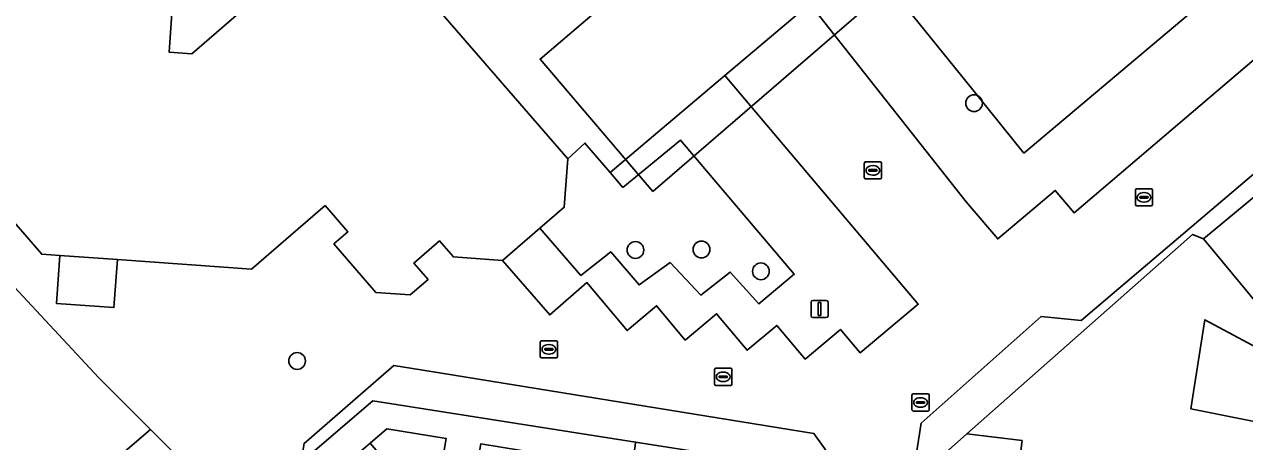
# Model space of a CAD drawing. Extents: x 162172 to 163187, y 382874 to 383685.
# Drawn here: x 162562.4 to 162633.7, y 383367.5 to 383391.8 of the extents above; entities that cross this region are included whole.
import ezdxf

# ---------------------------------------------------------------- set-up
doc = ezdxf.new("R2010")
doc.units = 0
for name, color, linetype in [('IMGEO_Boom', 7, 'Continuous'), ('IMGEO_Erf', 7, 'Continuous'), ('IMGEO_Groenvoorziening', 7, 'Continuous'), ('IMGEO_Kolk', 7, 'Continuous'), ('IMGEO_Lichtmast', 7, 'Continuous'), ('IMGEO_Pand', 7, 'Continuous'), ('IMGEO_Pand_vergunning_verleend', 7, 'Continuous'), ('IMGEO_Parkeervlak_open', 7, 'Continuous'), ('IMGEO_Rijbaan_lokaal_open', 7, 'Continuous'), ('IMGEO_Voetpad_open', 7, 'Continuous')]:
    doc.layers.add(name, color=color, linetype=linetype)

msp = doc.modelspace()

# ---------------------------------------------------------------- linework, layer by layer
at = {"layer": 'IMGEO_Boom'}
for centre in [(162617.858, 383387.236), (162598.072, 383378.66), (162601.932, 383378.689), (162605.404, 383377.413), (162578.298, 383372.178)]:
    msp.add_circle(centre, 0.489, dxfattribs=at)
at = {"layer": 'IMGEO_Erf'}
for points in [[(162611.524, 383395.786), (162618.111, 383387.614), (162620.769, 383384.316), (162642.074, 383402.265)], [(162581.875, 383398.123), (162594.112, 383383.992), (162595.115, 383384.902), (162596.592, 383383.183), (162603.302, 383388.849), (162608.27, 383393.04)], [(162571.023, 383393.038), (162570.82, 383390.218), (162572.149, 383390.123), (162575.314, 383392.863)], [(162634.56, 383375.339), (162631.275, 383379.318), (162630.629, 383379.573), (162617.443, 383367.922), (162620.662, 383367.527), (162620.321, 383364.746)]]:
    msp.add_lwpolyline(points, dxfattribs=at)
for points in [[(162566.716, 383371.198), (162559.112, 383379.328), (162556.099, 383376.772), (162560.11, 383372.044), (162553.704, 383366.609), (162553.038, 383367.382), (162552.635, 383367.035), (162553.909, 383365.522), (162556.365, 383362.547), (162560.263, 383365.898), (162562.943, 383362.781), (162559.045, 383359.429), (162559.261, 383359.225), (162569.735, 383368.176)], [(162657.355, 383363.773), (162654.579, 383364.252), (162654.786, 383365.449), (162652.337, 383365.872), (162652.18, 383364.963), (162647.493, 383365.442), (162647.63, 383366.787), (162643.29, 383367.231), (162643.334, 383367.707), (162638.969, 383368.115), (162634.911, 383368.495), (162634.612, 383368.556), (162630.529, 383369.385), (162631.35, 383374.589), (162635.235, 383372.503), (162635.493, 383372.364), (162639.563, 383371.863), (162643.675, 383371.357), (162643.557, 383370.091), (162647.922, 383369.645), (162647.972, 383370.133), (162652.984, 383369.621), (162653.038, 383369.931), (162658.262, 383369.029)]]:
    msp.add_lwpolyline(points, close=True, dxfattribs=at)
at = {"layer": 'IMGEO_Groenvoorziening'}
msp.add_lwpolyline([(162592.488, 383379.931), (162594.884, 383377.177), (162596.631, 383378.543), (162598.287, 383376.622), (162600.105, 383377.927), (162601.9, 383376.025), (162603.608, 383377.372), (162605.284, 383375.51), (162607.353, 383377.244), (162600.702, 383385.08), (162597.336, 383382.317), (162596.592, 383383.183), (162595.115, 383384.902), (162594.112, 383383.992), (162593.908, 383381.161)], close=True, dxfattribs=at)
at = {"layer": 'IMGEO_Kolk'}
for p, q in [((162611.446, 383382.884), (162611.446, 383383.736)), ((162611.521, 383383.81), (162612.373, 383383.81)), ((162611.934, 383383.59), (162611.959, 383383.59)), ((162612.447, 383383.736), (162612.447, 383382.884)), ((162612.373, 383382.81), (162611.521, 383382.81)), ((162611.705, 383383.304), (162611.705, 383383.316)), ((162612.143, 383383.267), (162611.745, 383383.267)), ((162611.748, 383383.353), (162612.146, 383383.353)), ((162611.957, 383383.03), (162611.932, 383383.03)), ((162612.189, 383383.316), (162612.189, 383383.304)), ((162627.287, 383381.311), (162627.287, 383382.163)), ((162627.362, 383382.237), (162628.214, 383382.237)), ((162627.775, 383382.017), (162627.8, 383382.017)), ((162628.288, 383382.163), (162628.288, 383381.311)), ((162627.546, 383381.731), (162627.546, 383381.743)), ((162627.984, 383381.694), (162627.586, 383381.694)), ((162627.589, 383381.78), (162627.987, 383381.78)), ((162627.798, 383381.457), (162627.773, 383381.457)), ((162628.03, 383381.743), (162628.03, 383381.731)), ((162628.214, 383381.237), (162627.362, 383381.237)), ((162592.512, 383372.432), (162592.512, 383373.284)), ((162592.587, 383373.358), (162593.439, 383373.358)), ((162592.771, 383372.852), (162592.771, 383372.864)), ((162593.209, 383372.815), (162592.811, 383372.815)), ((162592.814, 383372.901), (162593.212, 383372.901)), ((162593, 383373.138), (162593.025, 383373.138)), ((162593.255, 383372.864), (162593.255, 383372.852)), ((162593.513, 383373.284), (162593.513, 383372.432)), ((162593.439, 383372.358), (162592.587, 383372.358)), ((162593.023, 383372.578), (162592.998, 383372.578)), ((162602.698, 383370.827), (162602.698, 383371.679)), ((162602.773, 383371.753), (162603.625, 383371.753)), ((162603.186, 383371.533), (162603.211, 383371.533)), ((162603.699, 383371.679), (162603.699, 383370.827)), ((162603.625, 383370.753), (162602.773, 383370.753)), ((162602.957, 383371.247), (162602.957, 383371.259)), ((162603.395, 383371.21), (162602.997, 383371.21)), ((162603, 383371.296), (162603.398, 383371.296)), ((162603.209, 383370.973), (162603.184, 383370.973)), ((162603.441, 383371.259), (162603.441, 383371.247)), ((162614.23, 383369.329), (162614.23, 383370.181)), ((162614.305, 383370.255), (162615.157, 383370.255)), ((162614.718, 383370.035), (162614.743, 383370.035)), ((162615.231, 383370.181), (162615.231, 383369.329)), ((162615.157, 383369.255), (162614.305, 383369.255)), ((162614.489, 383369.749), (162614.489, 383369.761)), ((162614.927, 383369.712), (162614.529, 383369.712)), ((162614.532, 383369.798), (162614.93, 383369.798)), ((162614.741, 383369.475), (162614.716, 383369.475)), ((162614.973, 383369.761), (162614.973, 383369.749))]:
    msp.add_line(p, q, dxfattribs=at)
for points in [[(162611.446, 383382.884), (162611.446, 383383.736)], [(162611.521, 383383.81), (162612.373, 383383.81)], [(162612.447, 383383.736), (162612.447, 383382.884)], [(162612.373, 383382.81), (162611.521, 383382.81)], [(162627.287, 383381.311), (162627.287, 383382.163)], [(162627.362, 383382.237), (162628.214, 383382.237)], [(162628.288, 383382.163), (162628.288, 383381.311)], [(162628.214, 383381.237), (162627.362, 383381.237)], [(162592.512, 383372.432), (162592.512, 383373.284)], [(162592.587, 383373.358), (162593.439, 383373.358)], [(162593.513, 383373.284), (162593.513, 383372.432)], [(162593.439, 383372.358), (162592.587, 383372.358)], [(162602.698, 383370.827), (162602.698, 383371.679)], [(162602.773, 383371.753), (162603.625, 383371.753)], [(162603.699, 383371.679), (162603.699, 383370.827)], [(162603.625, 383370.753), (162602.773, 383370.753)], [(162614.23, 383369.329), (162614.23, 383370.181)], [(162614.305, 383370.255), (162615.157, 383370.255)], [(162615.231, 383370.181), (162615.231, 383369.329)], [(162615.157, 383369.255), (162614.305, 383369.255)]]:
    msp.add_lwpolyline(points, dxfattribs=at)
for centre, radius, start, end in [((162611.523, 383383.734), 0.0765, 91.55205, 178.44795), ((162611.523, 383383.734), 0.0765, 91.55205, 178.44795), ((162612.371, 383383.734), 0.0765, 1.55205, 88.44795), ((162612.371, 383383.734), 0.0765, 1.55205, 88.44795), ((162611.523, 383382.886), 0.0765, 181.55205, 268.44795), ((162611.523, 383382.886), 0.0765, 181.55205, 268.44795), ((162611.745, 383383.313), 0.0403, 85.87752, 175.75265), ((162611.742, 383383.303), 0.0366, 178.93798, 274.71019), ((162612.146, 383383.31), 0.043, 264.86636, 352.45326), ((162612.15, 383383.315), 0.0386, 1.73085, 96.63898), ((162612.371, 383382.886), 0.0765, 271.55205, 358.44795), ((162612.371, 383382.886), 0.0765, 271.55205, 358.44795), ((162627.364, 383382.161), 0.0765, 91.55205, 178.44795), ((162627.364, 383382.161), 0.0765, 91.55205, 178.44795), ((162628.212, 383382.161), 0.0765, 1.55205, 88.44795), ((162628.212, 383382.161), 0.0765, 1.55205, 88.44795), ((162627.364, 383381.313), 0.0765, 181.55205, 268.44795), ((162627.364, 383381.313), 0.0765, 181.55205, 268.44795), ((162627.586, 383381.74), 0.0403, 85.87752, 175.75265), ((162627.583, 383381.73), 0.0366, 178.93798, 274.71019), ((162627.987, 383381.737), 0.043, 264.86636, 352.45326), ((162627.991, 383381.742), 0.0386, 1.73085, 96.63898), ((162628.212, 383381.313), 0.0765, 271.55205, 358.44795), ((162628.212, 383381.313), 0.0765, 271.55205, 358.44795), ((162592.589, 383373.282), 0.0765, 91.55205, 178.44795), ((162592.589, 383373.282), 0.0765, 91.55205, 178.44795), ((162592.811, 383372.861), 0.0403, 85.87752, 175.75265), ((162592.808, 383372.851), 0.0366, 178.93798, 274.71019), ((162593.212, 383372.858), 0.043, 264.86636, 352.45326), ((162593.216, 383372.863), 0.0386, 1.73085, 96.63898), ((162593.437, 383373.282), 0.0765, 1.55205, 88.44795), ((162593.437, 383373.282), 0.0765, 1.55205, 88.44795), ((162592.589, 383372.434), 0.0765, 181.55205, 268.44795), ((162592.589, 383372.434), 0.0765, 181.55205, 268.44795), ((162593.437, 383372.434), 0.0765, 271.55205, 358.44795), ((162593.437, 383372.434), 0.0765, 271.55205, 358.44795), ((162602.775, 383371.677), 0.0765, 91.55205, 178.44795), ((162602.775, 383371.677), 0.0765, 91.55205, 178.44795), ((162603.623, 383371.677), 0.0765, 1.55205, 88.44795), ((162603.623, 383371.677), 0.0765, 1.55205, 88.44795), ((162602.775, 383370.829), 0.0765, 181.55205, 268.44795), ((162602.775, 383370.829), 0.0765, 181.55205, 268.44795), ((162602.997, 383371.256), 0.0403, 85.87752, 175.75265), ((162602.994, 383371.246), 0.0366, 178.93798, 274.71019), ((162603.398, 383371.253), 0.043, 264.86636, 352.45326), ((162603.402, 383371.258), 0.0386, 1.73085, 96.63898), ((162603.623, 383370.829), 0.0765, 271.55205, 358.44795), ((162603.623, 383370.829), 0.0765, 271.55205, 358.44795), ((162614.307, 383370.179), 0.0765, 91.55205, 178.44795), ((162614.307, 383370.179), 0.0765, 91.55205, 178.44795), ((162615.155, 383370.179), 0.0765, 1.55205, 88.44795), ((162615.155, 383370.179), 0.0765, 1.55205, 88.44795), ((162614.307, 383369.331), 0.0765, 181.55205, 268.44795), ((162614.307, 383369.331), 0.0765, 181.55205, 268.44795), ((162614.529, 383369.758), 0.0403, 85.87752, 175.75265), ((162614.526, 383369.748), 0.0366, 178.93798, 274.71019), ((162614.93, 383369.755), 0.043, 264.86636, 352.45326), ((162614.934, 383369.76), 0.0386, 1.73085, 96.63898), ((162615.155, 383369.331), 0.0765, 271.55205, 358.44795), ((162615.155, 383369.331), 0.0765, 271.55205, 358.44795)]:
    msp.add_arc(centre, radius, start, end, dxfattribs=at)
for centre, major_axis, ratio, start_param, end_param in [((162611.933, 383383.31), (-0.387, 0.002), 0.722429, 4.712389, 7.853982), ((162611.958, 383383.31), (-0.39, 0.002), 0.717154, 1.570796, 4.712389), ((162627.774, 383381.737), (-0.387, 0.002), 0.722429, 4.712389, 7.853982), ((162627.799, 383381.737), (-0.39, 0.002), 0.717154, 1.570796, 4.712389), ((162592.999, 383372.858), (-0.387, 0.002), 0.722429, 4.712389, 7.853982), ((162593.024, 383372.858), (-0.39, 0.002), 0.717154, 1.570796, 4.712389), ((162603.185, 383371.253), (-0.387, 0.002), 0.722429, 4.712389, 7.853982), ((162603.21, 383371.253), (-0.39, 0.002), 0.717154, 1.570796, 4.712389), ((162614.717, 383369.755), (-0.387, 0.002), 0.722429, 4.712389, 7.853982), ((162614.742, 383369.755), (-0.39, 0.002), 0.717154, 1.570796, 4.712389)]:
    msp.add_ellipse(centre, major_axis=major_axis, ratio=ratio, start_param=start_param, end_param=end_param, dxfattribs=at)
at = {"layer": 'IMGEO_Lichtmast'}
for p, q in [((162608.334, 383374.811), (162608.334, 383375.611)), ((162608.334, 383375.611), (162608.334, 383374.811)), ((162608.434, 383375.711), (162609.224, 383375.711)), ((162609.224, 383375.711), (162608.434, 383375.711)), ((162609.324, 383375.611), (162609.324, 383374.811)), ((162609.324, 383374.811), (162609.324, 383375.611)), ((162609.224, 383374.711), (162608.434, 383374.711)), ((162608.434, 383374.711), (162609.224, 383374.711))]:
    msp.add_line(p, q, dxfattribs=at)
msp.add_lwpolyline([(162608.754, 383375.586), (162608.904, 383375.586), (162608.904, 383374.836), (162608.754, 383374.836), (162608.754, 383375.586)], dxfattribs=at)
for centre, start, end in [((162608.434, 383375.611), 90, 180), ((162608.434, 383375.611), 90, 180), ((162609.224, 383375.611), 0, 90), ((162609.224, 383375.611), 360, 90), ((162608.434, 383374.811), 180, 270), ((162608.434, 383374.811), 180, 270), ((162609.224, 383374.811), 270, 0), ((162609.224, 383374.811), 270, 0)]:
    msp.add_arc(centre, 0.1, start, end, dxfattribs=at)
at = {"layer": 'IMGEO_Pand'}
for points in [[(162545.999, 383398.481), (162563.374, 383378.414), (162564.443, 383378.337), (162567.798, 383378.096), (162575.63, 383377.533), (162579.93, 383381.256), (162581.261, 383379.719), (162580.453, 383379.018), (162582.909, 383376.181), (162584.905, 383376.038), (162585.954, 383376.946), (162585.13, 383377.897), (162586.621, 383379.188), (162587.43, 383378.254), (162590.311, 383378.047), (162592.488, 383379.931), (162593.908, 383381.161), (162594.112, 383383.992), (162581.875, 383398.123)], [(162575.314, 383392.863), (162572.149, 383390.123), (162570.82, 383390.218), (162571.023, 383393.038)]]:
    msp.add_lwpolyline(points, dxfattribs=at)
for points in [[(162634.56, 383375.339), (162639.542, 383379.451), (162636.256, 383383.431), (162631.275, 383379.318)], [(162567.798, 383378.096), (162564.443, 383378.337), (162564.241, 383375.534), (162567.597, 383375.293)], [(162634.612, 383368.556), (162635.235, 383372.503), (162631.35, 383374.589), (162630.529, 383369.385)], [(162586.857, 383366.741), (162587.004, 383367.659), (162583.548, 383368.213), (162582.568, 383367.374), (162584.392, 383365.243), (162586.561, 383364.895)], [(162617.443, 383367.922), (162615.835, 383366.501), (162615.547, 383364.155), (162617.788, 383363.881), (162617.93, 383365.039), (162620.321, 383364.746), (162620.662, 383367.527)]]:
    msp.add_lwpolyline(points, close=True, dxfattribs=at)
at = {"layer": 'IMGEO_Pand_vergunning_verleend'}
msp.add_lwpolyline([(162590.329, 383439.322), (162598.084, 383445.937), (162594.444, 383450.204), (162599.136, 383454.207), (162611.229, 383442.452), (162605.368, 383437.395), (162626.018, 383413.461), (162632.496, 383419.049), (162637.734, 383412.977), (162626.341, 383403.148), (162625.134, 383404.547), (162599.092, 383382.079), (162592.496, 383389.812), (162613.886, 383408.056), (162615.116, 383406.614), (162616.983, 383408.207), (162599.41, 383428.809), (162596.839, 383426.615), (162591.037, 383433.417), (162593.543, 383435.555)], close=True, dxfattribs=at)
at = {"layer": 'IMGEO_Parkeervlak_open'}
for points in [[(162643.158, 383401.027), (162642.074, 383402.265), (162620.769, 383384.316), (162618.111, 383387.614), (162611.524, 383395.786), (162608.27, 383393.04), (162617.405, 383381.482), (162619.242, 383379.303), (162622.604, 383382.138), (162623.703, 383380.833), (162643.694, 383397.868), (162651.152, 383404.224), (162651.495, 383404.516), (162649.554, 383406.289)], [(162590.311, 383378.047), (162593.06, 383374.872), (162595.236, 383376.756), (162597.582, 383373.958), (162599.308, 383375.404), (162600.985, 383373.403), (162602.813, 383374.935), (162604.598, 383372.806), (162606.332, 383374.259), (162607.982, 383372.291), (162610.051, 383374.025), (162611.207, 383372.646), (162614.601, 383375.49), (162603.302, 383388.849), (162596.592, 383383.183), (162597.336, 383382.317), (162600.702, 383385.08), (162607.353, 383377.244), (162605.284, 383375.51), (162603.608, 383377.372), (162601.9, 383376.025), (162600.105, 383377.927), (162598.287, 383376.622), (162596.631, 383378.543), (162594.884, 383377.177), (162592.488, 383379.931)]]:
    msp.add_lwpolyline(points, close=True, dxfattribs=at)
at = {"layer": 'IMGEO_Rijbaan_lokaal_open'}
for points in [[(162540.256, 383401.209), (162550.264, 383389.374), (162557.107, 383381.692), (162559.112, 383379.328), (162566.716, 383371.198), (162569.735, 383368.176), (162574.27, 383363.636), (162574.756, 383363.046), (162575.389, 383363.568), (162578.52, 383366.243), (162578.711, 383367.361), (162583.958, 383371.911), (162586.743, 383371.46), (162608.501, 383367.951), (162610.322, 383365.389), (162614.183, 383364.828), (162614.769, 383368.544), (162621.775, 383374.778), (162624.11, 383374.55), (162647.002, 383393.986)], [(162643.694, 383397.868), (162623.703, 383380.833), (162622.604, 383382.138), (162619.242, 383379.303), (162617.405, 383381.482), (162608.27, 383393.04), (162603.302, 383388.849), (162614.601, 383375.49), (162611.207, 383372.646), (162610.051, 383374.025), (162607.982, 383372.291), (162606.332, 383374.259), (162604.598, 383372.806), (162602.813, 383374.935), (162600.985, 383373.403), (162599.308, 383375.404), (162597.582, 383373.958), (162595.236, 383376.756), (162593.06, 383374.872), (162590.311, 383378.047), (162587.43, 383378.254), (162586.621, 383379.188), (162585.13, 383377.897), (162585.954, 383376.946), (162584.905, 383376.038), (162582.909, 383376.181), (162580.453, 383379.018), (162581.261, 383379.719), (162579.93, 383381.256), (162575.63, 383377.533), (162567.798, 383378.096), (162567.597, 383375.293), (162564.241, 383375.534), (162564.443, 383378.337), (162563.374, 383378.414), (162545.999, 383398.481)]]:
    msp.add_lwpolyline(points, dxfattribs=at)
at = {"layer": 'IMGEO_Voetpad_open'}
for points in [[(162615.547, 383364.155), (162615.835, 383366.501), (162617.443, 383367.922), (162630.629, 383379.573), (162631.275, 383379.318), (162636.256, 383383.431), (162647.873, 383393.116), (162647.002, 383393.986), (162624.11, 383374.55), (162621.775, 383374.778), (162614.769, 383368.544), (162614.183, 383364.828), (162613.476, 383360.351), (162612.458, 383353.901), (162613.597, 383351.992), (162614.027, 383354.729)], [(162586.743, 383371.46), (162583.958, 383371.911), (162578.711, 383367.361), (162578.52, 383366.243), (162582.733, 383369.842), (162598.08, 383367.437), (162609.776, 383365.605), (162607.511, 383351.322), (162606.229, 383343.497), (162607.861, 383343.239), (162608.741, 383348.818), (162607.873, 383350.136), (162608.576, 383354.512), (162609.611, 383360.96), (162610.322, 383365.389), (162608.501, 383367.951)], [(162579.85, 383365.046), (162582.568, 383367.374), (162583.548, 383368.213), (162587.004, 383367.659), (162586.857, 383366.741), (162588.881, 383366.416), (162589.028, 383367.335), (162592.593, 383366.764), (162596.188, 383366.188), (162597.837, 383365.923), (162598.047, 383367.229), (162598.08, 383367.437), (162582.733, 383369.842), (162578.52, 383366.243), (162575.389, 383363.568), (162574.756, 383363.046), (162574.27, 383363.636), (162569.735, 383368.176), (162559.261, 383359.225), (162560.402, 383357.895), (162563.192, 383360.287), (162567.562, 383364.252), (162569.514, 383366.031), (162574.642, 383360.756)]]:
    msp.add_lwpolyline(points, close=True, dxfattribs=at)

doc.saveas('drawing.dxf')
